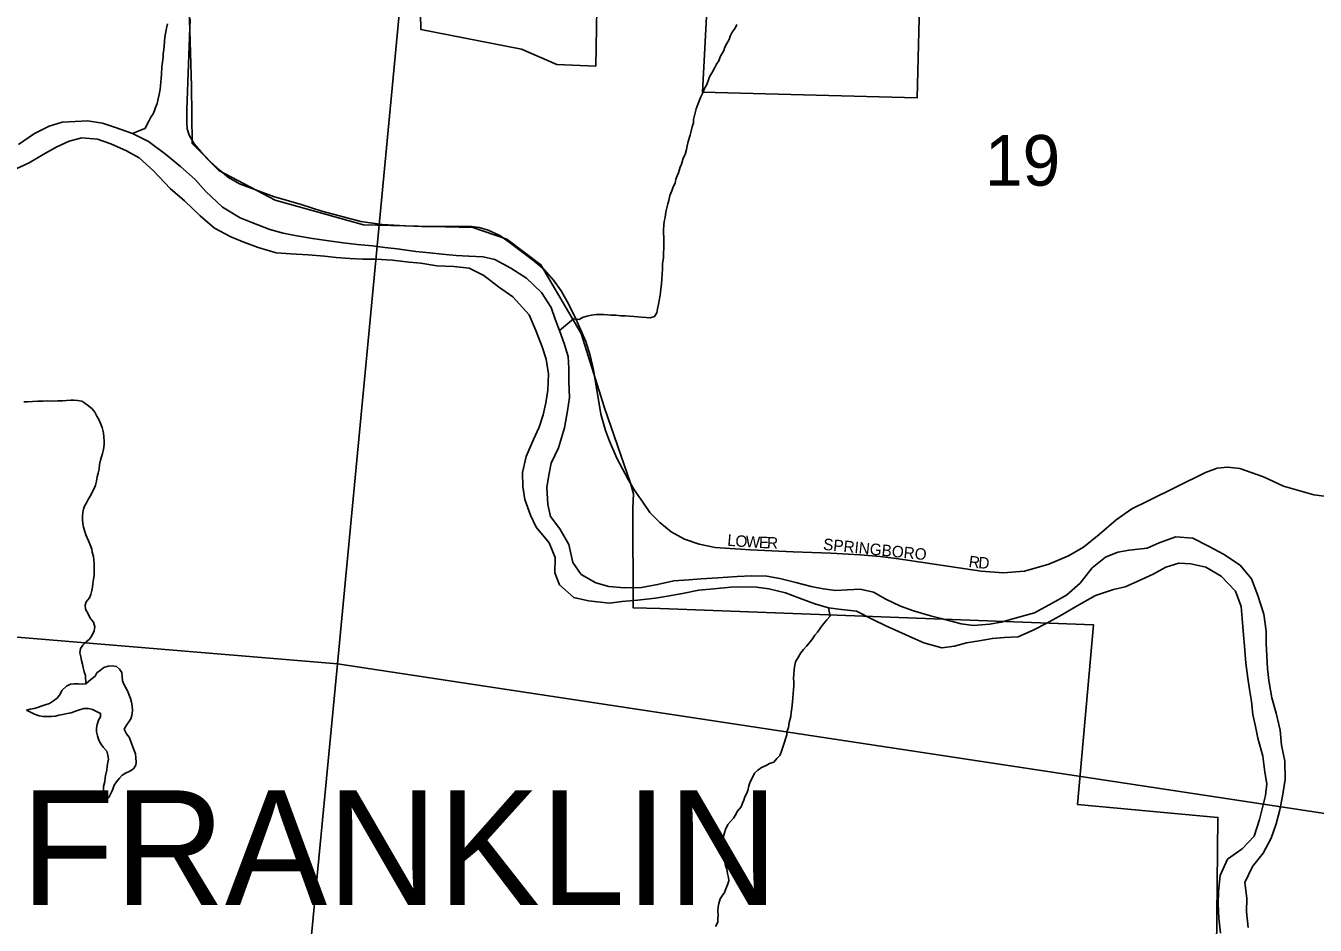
# Model space of a CAD drawing. Extents: x 1310247 to 1664935, y 284496 to 704931.
# Drawn here: x 1467039 to 1472666, y 566266 to 570190 of the extents above; entities that cross this region are included whole.
import ezdxf

# ---------------------------------------------------------------- set-up
doc = ezdxf.new("R2010")
doc.units = 0
for name, color, linetype in [('GM_X_Corporation_Text', 7, 'Continuous'), ('GM_X_County', 7, 'Continuous'), ('GM_X_Interchange_Ramps', 7, 'Continuous'), ('GM_X_Major_Lake_Text', 7, 'Continuous'), ('GM_X_Minor_River_Text', 7, 'Continuous'), ('GM_X_Rail_Line', 7, 'Continuous'), ('GM_X_US_Location', 7, 'Continuous')]:
    doc.layers.add(name, color=color, linetype=linetype)

msp = doc.modelspace()

# ---------------------------------------------------------------- linework, layer by layer
at = {"layer": 'GM_X_Corporation_Text'}
for points in [[(1467755.8, 570220.4), (1467741, 569824.8), (1467741.9, 569766.5), (1467743.3, 569741.1), (1467752.2, 569713.9), (1467773.4, 569675.8), (1467802.1, 569641.4), (1467843.5, 569598.2), (1467887.2, 569559.1), (1467923.9, 569529), (1467970.9, 569500.8), (1468120, 569446.3), (1468239.9, 569411), (1468330.2, 569380.9), (1468501.4, 569336.2), (1468593.6, 569323), (1468695.7, 569318.1), (1468767.1, 569314.6), (1468850.8, 569314.1), (1468921.4, 569316), (1468983.4, 569314.1), (1469017.3, 569309.9), (1469056.3, 569298.6), (1469107.1, 569275.5), (1469148.5, 569246.9), (1469256.2, 569165), (1469300.4, 569126.5), (1469342.3, 569080.9), (1469374.8, 569034.3), (1469401.1, 568987.7), (1469434, 568924.7), (1469455.2, 568875.8), (1469482.4, 568812.3), (1469501.3, 568752.1), (1469515.8, 568689.5), (1469548.8, 568496.3), (1469569.4, 568425.2), (1469586.9, 568377.8), (1469618.4, 568304.4), (1469667.3, 568211.3), (1469692.7, 568169.4), (1469714.5, 568136.5)], [(1471936.6, 568117.5), (1472187.1, 568240.9), (1472238.8, 568259.7), (1472284.9, 568264.4), (1472337.6, 568258.8), (1472441.1, 568222.1), (1472527.6, 568181.6), (1472660.2, 568144), (1472965.9, 568104.5), (1473200.1, 568077.2), (1473427.7, 568050.9), (1473723.1, 568014.2), (1473762.2, 568013.2), (1473806.4, 568018.9), (1473862.5, 568036.4), (1473901.7, 568057.1)], [(1469714.5, 568136.5), (1469722.3, 568124.7), (1469761.8, 568066.4), (1469806.5, 568022.7), (1469855.9, 567982.2), (1469914.2, 567950.2), (1469978.1, 567928.6), (1470047.7, 567914.1), (1470202, 567903.7), (1470387.3, 567894.8), (1470552.8, 567889.1), (1470679.8, 567882.5), (1470767.3, 567874.6), (1470837.3, 567866.5), (1471207.9, 567810.6), (1471304.8, 567804), (1471397, 567811), (1471503.7, 567841.6), (1471588.9, 567877.4), (1471654.2, 567915.9), (1471722.9, 567970.9), (1471796.8, 568034.9), (1471866.3, 568082.9), (1471936.6, 568117.5)]]:
    msp.add_lwpolyline(points, dxfattribs=at)
at = {"layer": 'GM_X_County'}
for points in [[(1468903.1, 572708.2), (1468398.6, 567407), (1462854.6, 567868.4), (1463336.5, 573238.1)], [(1474265.8, 571980.6), (1473763.6, 566593.3), (1468398.6, 567407), (1468903.1, 572708.2)], [(1468398.6, 567407), (1467880, 561994.1), (1462373.8, 562548.6), (1462854.6, 567868.4)], [(1473763.6, 566593.3), (1473262.1, 561240.1), (1467880, 561994.1), (1468398.6, 567407)]]:
    msp.add_lwpolyline(points, close=True, dxfattribs=at)
at = {"layer": 'GM_X_Major_Lake_Text'}
for points in [[(1470040.4, 570808.9), (1469992.8, 569900.2), (1470929.4, 569876.6), (1470982, 571959.9)], [(1468757.6, 570444.3), (1468762.3, 570174.8), (1469202.5, 570089.1), (1469355.7, 570020.9), (1469526.1, 570014.9), (1469540.7, 570852.6)], [(1467750.2, 570315.2), (1467761.6, 569926.6), (1467764.4, 569677), (1467881.9, 569558.7), (1468127.3, 569430.2), (1468512.8, 569322.4), (1468989.1, 569309.7), (1469138.7, 569259.5), (1469286.8, 569148), (1469462.5, 568847.4), (1469564.6, 568524.1), (1469678, 568195.2), (1469691.3, 568148.4), (1469687.7, 568085.9), (1469690.1, 567650.6), (1469807.5, 567647.8), (1471698.9, 567576.8), (1471628.8, 566793.3), (1472241.7, 566736.9), (1472226.2, 565298.7)], [(1472736, 564423.5), (1472513.2, 564624.1), (1472361.9, 565279.7), (1472226.2, 565298.7), (1472241.7, 566736.9), (1471628.8, 566793.3), (1471698.9, 567576.8), (1469807.5, 567647.8), (1469690.1, 567650.6), (1469687.7, 568085.9), (1469691.3, 568148.4), (1469678, 568195.2), (1469564.6, 568524.1), (1469462.5, 568847.4), (1469286.8, 569148), (1469138.7, 569259.5), (1468989.1, 569309.7), (1468512.8, 569322.4), (1468127.3, 569430.2), (1467881.9, 569558.7), (1467764.4, 569677), (1467761.6, 569926.6), (1467750.2, 570315.2)]]:
    msp.add_lwpolyline(points, dxfattribs=at)
at = {"layer": 'GM_X_Minor_River_Text'}
for points in [[(1467504.7, 569719.8), (1467546.8, 569737.3), (1467559.1, 569742.7), (1467567.4, 569758.6), (1467575.8, 569774.4), (1467584.2, 569792.3), (1467594.5, 569806.1), (1467600.8, 569820.1), (1467605.1, 569834), (1467611.5, 569851.9), (1467615.9, 569871.9), (1467620.3, 569889.9), (1467624.9, 569913.9), (1467627.2, 569927.9), (1467627.6, 569945.9), (1467629.9, 569959.9), (1467630.3, 569980), (1467633, 570012), (1467635.4, 570032.1), (1467637.9, 570054.1), (1467638.3, 570070.1), (1467640.6, 570086.1), (1467643.4, 570122.2), (1467645.8, 570140.2), (1467652.7, 570180.2), (1467657.1, 570198.2)], [(1469368.4, 568860.4), (1469429.5, 568911.2), (1469453.3, 568909.6), (1469467.7, 568918.4), (1469487.9, 568924), (1469508, 568927.6), (1469528.1, 568931.1), (1469546.1, 568930.8), (1469560.1, 568930.4), (1469578.1, 568930), (1469592.1, 568927.7), (1469614.1, 568927.2), (1469636.1, 568924.8), (1469654.1, 568924.4), (1469674.1, 568923.9), (1469694.1, 568921.5), (1469710.1, 568921.2), (1469726.1, 568918.8), (1469746.1, 568918.4), (1469764.1, 568916), (1469782.2, 568921.6), (1469792.6, 568937.4), (1469795, 568955.4), (1469799.4, 568975.4), (1469803.9, 568999.4), (1469808.5, 569025.4), (1469810.9, 569043.4), (1469813.3, 569063.4), (1469813.9, 569087.5), (1469816.2, 569105.5), (1469816.8, 569131.6), (1469817.2, 569151.6), (1469821.9, 569179.6), (1469822.3, 569199.7), (1469822.7, 569219.7), (1469823.1, 569235.8), (1469823.4, 569251.8), (1469823.8, 569267.9), (1469822.1, 569284), (1469822.5, 569300), (1469822.9, 569320.1), (1469825.3, 569336.1), (1469829.7, 569354.1), (1469832.2, 569378.1), (1469841, 569414), (1469845.3, 569428), (1469849.8, 569450), (1469858.2, 569469.8), (1469864.6, 569487.8), (1469873, 569503.6), (1469875.4, 569521.7), (1469881.7, 569535.6), (1469888, 569549.5), (1469894.5, 569573.4), (1469900.8, 569587.3), (1469907.4, 569613.3), (1469915.7, 569629.2), (1469922.2, 569651.1), (1469924.6, 569667.1), (1469929, 569685.1), (1469937.6, 569713), (1469942, 569730.9), (1469946.4, 569748.9), (1469952.8, 569766.8), (1469953.1, 569780.9), (1469959.7, 569810.9), (1469964.1, 569828.8), (1469972.6, 569850.7), (1469985.3, 569880.5), (1469991.6, 569894.5), (1470000.1, 569916.3), (1470010.5, 569934.2), (1470018.9, 569954.1), (1470023.2, 569968), (1470035.7, 569989.8), (1470046.1, 570007.7), (1470052.5, 570023.6), (1470062.8, 570037.4), (1470069.2, 570055.3), (1470085.8, 570083.1), (1470090.1, 570097), (1470098.5, 570112.9), (1470108.9, 570130.8), (1470113.2, 570144.7), (1470121.6, 570162.6), (1470134, 570180.4), (1470142.3, 570196.3)], [(1469363.1, 568349.2), (1469389.4, 568436.8), (1469403.4, 568510.6), (1469410.9, 568568.6), (1469408.7, 568636.8), (1469408.2, 568695), (1469405.5, 568747.2), (1469389, 568803.8), (1469368.4, 568860.4), (1469349.7, 568911), (1469331, 568961.7), (1469288.7, 569026.9), (1469224.2, 569088.7), (1469155.3, 569132.6), (1469086.2, 569170.4), (1469034.4, 569181.8), (1468972.5, 569185.3), (1468916.5, 569188.8), (1468856.6, 569194.3), (1468802.6, 569199.7), (1468740.7, 569205.2), (1468658.9, 569217.3), (1468605, 569222.7), (1468551.2, 569230.1), (1468485.2, 569235.8), (1468423.4, 569243.3), (1468351.5, 569253.2), (1468289.7, 569262.8), (1468222, 569274.5), (1468162.2, 569286), (1468104.5, 569301.5), (1468025.2, 569331.6), (1467973.7, 569353), (1467896.8, 569399), (1467824.5, 569467.1), (1467777.9, 569520.4), (1467713.2, 569576.2), (1467648.6, 569629.9), (1467573.9, 569686), (1467504.7, 569719.8), (1467425.4, 569747.9), (1467373.8, 569765.3), (1467308, 569775), (1467253.8, 569772.3), (1467197.7, 569769.7), (1467141.2, 569753.1), (1467076.3, 569720.6), (1467006.9, 569672.3)], [(1467000.2, 569568.1), (1467052.9, 569592.9), (1467114, 569629.4), (1467174.9, 569662), (1467227.6, 569686.7), (1467284, 569701.3), (1467351.9, 569695.6), (1467409.5, 569676.1), (1467478.7, 569644.3), (1467534, 569614.8), (1467596.6, 569557.1), (1467668.7, 569481), (1467731.4, 569427.3), (1467799.7, 569361.4), (1467862.4, 569307.6), (1467933.5, 569269.8), (1467991, 569246.2), (1468052.4, 569222.6), (1468131.9, 569200.5), (1468195.9, 569194.9), (1468271.8, 569191), (1468341.8, 569185.2), (1468393.7, 569179.9), (1468453.6, 569174.4), (1468509.6, 569172.9), (1468565.7, 569171.5), (1468639.6, 569167.7), (1468711.5, 569159.8), (1468763.4, 569154.5), (1468833.2, 569142.7), (1468907.2, 569140.8), (1468973.1, 569133.2), (1469038.3, 569101.4), (1469101.1, 569051.7), (1469164.1, 569008), (1469236.1, 568930), (1469264.3, 568861.1), (1469292.5, 568790.2), (1469309.1, 568735.6), (1469319.5, 568671.2), (1469317.6, 568601), (1469308.2, 568545.1), (1469296.8, 568493.2), (1469279.4, 568439.5), (1469254, 568386), (1469222, 568310.6), (1469206.1, 568240.8), (1469208.6, 568180.6), (1469217.1, 568124.2), (1469241.3, 568055.5), (1469266, 568002.7), (1469322.3, 567935.1), (1469348.6, 567870.3), (1469346.9, 567804.1), (1469367.6, 567751.5), (1469430.2, 567695.8), (1469493.9, 567682.1), (1469585.7, 567671.8), (1469640, 567678.4), (1469708.2, 567684.7), (1469786.5, 567692.8), (1469838.8, 567701.5), (1469905.2, 567713.8), (1469975.6, 567728.1), (1470041.9, 567734.5), (1470116.1, 567740.6), (1470168.2, 567743.3), (1470228.3, 567741.8), (1470282.1, 567734.4), (1470353.7, 567716.6), (1470415.2, 567692.9), (1470482.6, 567669.2), (1470542.3, 567651.6), (1470598.1, 567644.2), (1470664, 567636.5), (1470735.1, 567600.7), (1470792.5, 567573.2), (1470847.9, 567547.7), (1470905.3, 567522.2), (1470958.7, 567498.8), (1471036.2, 567476.8), (1471092.5, 567483.4), (1471144.9, 567498.1), (1471199.2, 567506.7), (1471257.5, 567517.3), (1471309.7, 567522), (1471369.9, 567524.5), (1471438.7, 567554.8), (1471495.5, 567583.5), (1471560.6, 567619.9), (1471637.8, 567666.1), (1471706.9, 567704.5)], [(1467030.5, 568550), (1467046.5, 568549.7), (1467068.6, 568551.2), (1467090.6, 568552.7), (1467112.6, 568552.3), (1467134.7, 568553.8), (1467156.7, 568553.3), (1467178.8, 568554.8), (1467198.8, 568554.4), (1467216.9, 568556), (1467234.9, 568557.6), (1467248.9, 568557.3), (1467264.9, 568555), (1467282.9, 568552.6), (1467296.7, 568544.2), (1467312.5, 568531.8), (1467328.2, 568519.5), (1467339.9, 568505.2), (1467349.5, 568486.9), (1467357.2, 568472.7), (1467366.8, 568452.4), (1467372.5, 568438.2), (1467378, 568414), (1467379.6, 568395.9), (1467381.2, 568377.8), (1467380.9, 568363.8), (1467378.4, 568341.8), (1467374, 568323.8), (1467369.7, 568309.9), (1467365.4, 568295.9), (1467361, 568275.9), (1467358.5, 568255.9), (1467354.1, 568237.9), (1467349.8, 568222), (1467347.4, 568204), (1467343, 568186), (1467336.7, 568172.1), (1467328.3, 568156.2), (1467322, 568142.3), (1467311.7, 568126.5), (1467303.3, 568108.6), (1467295, 568094.8), (1467290.6, 568080.8), (1467288.3, 568066.8), (1467286, 568052.8), (1467285.6, 568034.8), (1467287.3, 568018.7), (1467290.9, 568002.5), (1467296.6, 567984.4), (1467300.3, 567970.2), (1467311.7, 567943.9), (1467319.3, 567925.7), (1467326.9, 567907.4), (1467328.6, 567893.4), (1467334.2, 567875.2), (1467335.9, 567861.1), (1467337.5, 567843), (1467337.2, 567824.9), (1467336.8, 567806.9), (1467336.5, 567792.9), (1467334.1, 567774.8), (1467331.7, 567756.8), (1467329.3, 567740.8), (1467327, 567726.8)], [(1472373.9, 566256), (1472365.7, 566324.4), (1472367.2, 566384.5), (1472359, 566452.9), (1472392.9, 566522.2), (1472438.4, 566581.2), (1472474.2, 566646.5), (1472495.8, 566708.1), (1472511.4, 566769.9), (1472523, 566829.7), (1472534.9, 566901.6), (1472533, 566981.8), (1472518.8, 567052.4), (1472512.5, 567116.7), (1472496.4, 567191.3), (1472476.1, 567258), (1472464.1, 567334.5), (1472457.5, 567386.8), (1472454.9, 567441), (1472452.3, 567495.2), (1472451.7, 567549.3), (1472441.6, 567623.8), (1472415.7, 567704.7), (1472387.6, 567777.5), (1472339.1, 567836.9), (1472266.2, 567884.9), (1472201.1, 567920.6), (1472131.9, 567954.4), (1472058, 567960.3), (1471985.2, 567934.1), (1471932.6, 567911.3), (1471854.3, 567903.3), (1471804, 567894.5), (1471751.3, 567871.8), (1471692, 567825.2), (1471640.2, 567758.3), (1471580.8, 567705.7), (1471517.8, 567671.1), (1471440.7, 567629), (1471372.1, 567610.7), (1471295.4, 567588.5), (1471245.2, 567579.8), (1471174.9, 567573.5), (1471121, 567580.9), (1471039.5, 567603), (1470987.8, 567616.3), (1470912.3, 567638.3), (1470856.8, 567657.8), (1470791.5, 567689.5), (1470738.2, 567718.9), (1470680.5, 567732.4), (1470624.4, 567729.8), (1470574.3, 567727), (1470518.4, 567734.5), (1470466.6, 567743.8), (1470399, 567761.5), (1470329.3, 567779.3), (1470273.5, 567788.8), (1470205.5, 567790.5), (1470143.4, 567788), (1470059.1, 567782.2), (1469986.9, 567777.9), (1469932.7, 567773.3), (1469866.6, 567769), (1469796.1, 567752.7), (1469725.7, 567740.4), (1469651.5, 567738.3), (1469583.6, 567744), (1469525.9, 567759.5), (1469462.9, 567797.2), (1469426.1, 567848.3), (1469408.2, 567926.9), (1469369.9, 567996.1), (1469329.3, 568049.2), (1469316.6, 568101.7), (1469312.6, 568176), (1469322, 568229.9), (1469331.3, 568281.8), (1469363.1, 568349.2)], [(1471706.9, 567704.5), (1471785.7, 567730.6), (1471836.1, 567743.3), (1471888.7, 567766.1), (1471959.6, 567798.4), (1472014.5, 567829.1), (1472071, 567845.7), (1472123, 567842.4), (1472188.7, 567828.7), (1472255.7, 567788.9), (1472318.1, 567723.2), (1472342.4, 567656.4), (1472347, 567604.1), (1472353.2, 567533.8), (1472357.9, 567483.5), (1472363.9, 567409.2), (1472372.3, 567344.8), (1472379, 567294.5), (1472387.6, 567242.2), (1472394.2, 567185.9), (1472404.8, 567133.5), (1472415.5, 567083.1), (1472437.5, 567004.3), (1472445.7, 566933.9), (1472454.3, 566883.6), (1472449, 566831.6), (1472435.6, 566779.8), (1472422.3, 566728), (1472400.3, 566654.4), (1472346.8, 566599.6), (1472283.6, 566555.1), (1472251.7, 566483.7), (1472243.9, 566413.7), (1472242.5, 566359.6), (1472244.8, 566297.4), (1472253.1, 566231)], [(1467327, 567726.8), (1467322.6, 567708.9), (1467316.3, 567695), (1467301.9, 567677.2), (1467297.6, 567663.3), (1467299.2, 567645.2), (1467310.8, 567624.9), (1467320.4, 567606.6), (1467334, 567588.2), (1467339.6, 567568.1), (1467337.2, 567550), (1467328.8, 567532.2), (1467316.4, 567514.4), (1467302.1, 567502.7), (1467287.8, 567488.9), (1467277.4, 567473.1), (1467275, 567455.1), (1467278.6, 567436.9), (1467282.3, 567420.8), (1467286, 567404.7), (1467289.7, 567390.6), (1467293.3, 567372.4), (1467298.9, 567356.2), (1467300.1, 567320.1)], [(1470542.3, 567651.6), (1470548.9, 567614.6), (1470534.5, 567598.9), (1470520.1, 567581.1), (1470507.7, 567563.3), (1470493.3, 567545.6), (1470483, 567531.8), (1470472.6, 567515.9), (1470462.3, 567502.1), (1470445.9, 567484.4), (1470433.5, 567468.6), (1470421.2, 567454.9), (1470410.8, 567437), (1470398.3, 567415.2), (1470393.8, 567393.3), (1470391.5, 567379.3), (1470391.1, 567361.2), (1470388.7, 567343.2), (1470390.4, 567329.1), (1470390, 567311.1), (1470389.7, 567295), (1470387.3, 567277), (1470386.9, 567257), (1470384.5, 567241), (1470381.9, 567212.9), (1470379.5, 567194.9), (1470377.1, 567176.9), (1470370.5, 567151), (1470368.1, 567129), (1470361.7, 567113), (1470359.4, 567097), (1470355, 567079.1), (1470348.6, 567061.2), (1470344.3, 567047.2), (1470335.7, 567021.3), (1470329.4, 567007.4), (1470317.1, 566993.6), (1470302.7, 566977.9), (1470284.5, 566972.3), (1470270.3, 566962.5), (1470250.1, 566955), (1470233.8, 566943.3), (1470219.5, 566929.5), (1470207, 566905.7), (1470200.7, 566891.8), (1470194.3, 566873.9), (1470189.9, 566853.9), (1470183.5, 566840), (1470177.2, 566826.1), (1470172.9, 566812.2), (1470166.6, 566798.3), (1470160.3, 566782.4), (1470143.8, 566762.7), (1470137.5, 566748.8), (1470127.1, 566732.9), (1470114.8, 566719.2), (1470102.5, 566705.4), (1470092, 566683.5), (1470087.7, 566669.6), (1470083.4, 566653.6), (1470081, 566637.6), (1470080.6, 566617.6), (1470080.2, 566599.5), (1470081.7, 566577.4), (1470085.2, 566555.3), (1470088.9, 566541.2), (1470092.6, 566527), (1470098.3, 566510.8), (1470101.9, 566492.7), (1470105.5, 566474.6), (1470107.2, 566460.5), (1470100.8, 566442.6), (1470094.4, 566424.7), (1470088, 566408.8), (1470077.7, 566394.9), (1470069.4, 566381.1), (1470063, 566361.1), (1470060.7, 566347.2), (1470058.3, 566329.2), (1470059.8, 566309), (1470059.5, 566295), (1470059.2, 566279), (1470048.8, 566261.1)], [(1467041.3, 567205.3), (1467057.4, 567209), (1467075.5, 567212.6), (1467089.6, 567216.3), (1467109.8, 567223.9), (1467123.9, 567227.6), (1467142, 567233.2), (1467160.3, 567244.9), (1467176.6, 567258.6), (1467189, 567274.4), (1467195.4, 567290.3), (1467215.8, 567309.9), (1467234, 567317.5), (1467250.1, 567319.2), (1467268.1, 567318.8), (1467286.1, 567318.4), (1467300.1, 567320.1), (1467322.5, 567337.7), (1467340.9, 567353.3), (1467349.2, 567367.2), (1467365.5, 567378.9), (1467379.8, 567390.6), (1467397.9, 567396.2), (1467416, 567397.8), (1467433.9, 567395.4), (1467447.7, 567383.1), (1467457.4, 567368.8), (1467459, 567350.8), (1467460.6, 567332.7), (1467466.3, 567318.5), (1467474, 567304.3), (1467483.6, 567286), (1467489.3, 567269.8), (1467495, 567255.7), (1467500.7, 567239.5), (1467502.3, 567223.4), (1467503.8, 567201.3), (1467501.4, 567181.3), (1467497.1, 567167.3), (1467488.8, 567153.5), (1467478.5, 567139.6), (1467468.1, 567121.8), (1467477.6, 567101.5), (1467489.3, 567087.2), (1467514.3, 567021.8)], [(1467514.3, 567021.8), (1467517.8, 567014.4), (1467519.4, 566996.3), (1467521, 566978.2), (1467518.7, 566964.2), (1467508.3, 566948.4), (1467492.1, 566938.7), (1467473.9, 566929.1), (1467459.7, 566921.3), (1467447.4, 566907.6), (1467435, 566891.8), (1467424.7, 566878), (1467418.3, 566860), (1467412, 566844.1), (1467401.5, 566824.3), (1467387.5, 566822.6), (1467379.8, 566838.8), (1467378.1, 566854.9), (1467378.5, 566871), (1467383, 566892.9), (1467385.4, 566910.9), (1467387.7, 566924.9), (1467392.1, 566942.9), (1467394.5, 566960.9), (1467396.8, 566976.9), (1467399.1, 566990.9), (1467397.5, 567009), (1467391.9, 567025.2), (1467376.2, 567043.5), (1467366.5, 567057.8), (1467356.9, 567074.1), (1467351.3, 567092.3), (1467347.6, 567110.4), (1467348, 567126.4), (1467350.3, 567142.4), (1467356.7, 567160.3), (1467365.1, 567176.2), (1467365.4, 567190.3), (1467347.6, 567198.7), (1467329.7, 567207.1), (1467311.8, 567211.5), (1467291.8, 567211.9), (1467273.6, 567206.3), (1467255.5, 567200.7), (1467237.3, 567193.1), (1467219.2, 567189.4), (1467201.1, 567185.8), (1467183, 567182.2), (1467168.9, 567178.5), (1467150.8, 567176.9), (1467132.8, 567177.3), (1467114.8, 567177.7), (1467096.8, 567180.1), (1467076.9, 567186.5), (1467041.3, 567205.3)]]:
    msp.add_lwpolyline(points, dxfattribs=at)

# ---------------------------------------------------------------- texts
at = {"layer": 'GM_X_Interchange_Ramps'}
msp.add_text('FRANKLIN', height=500, rotation=0, dxfattribs=at).set_placement((1467016.7, 566354.6))
at = {"layer": 'GM_X_Rail_Line'}
for s, rotation, p in [('L', 355.2954, (1470099, 567922.2)), ('O', 355.2745, (1470134.1, 567919.3)), ('W', 356.6196, (1470179.3, 567915.6)), ('E', 357.7563, (1470237.4, 567912.2)), ('R', 357.7725, (1470272.6, 567910.8)), ('SPRINGBORO', 354.1753, (1470516.7, 567904.6)), ('R', 352.155, (1471151.5, 567829.7)), ('D', 356.4526, (1471194.7, 567823.9))]:
    msp.add_text(s, height=50, rotation=rotation, dxfattribs=at).set_placement(p)
at = {"layer": 'GM_X_US_Location'}
msp.add_text('19', height=221, rotation=0, dxfattribs=at).set_placement((1471224.6, 569492.8))

doc.saveas('drawing.dxf')
